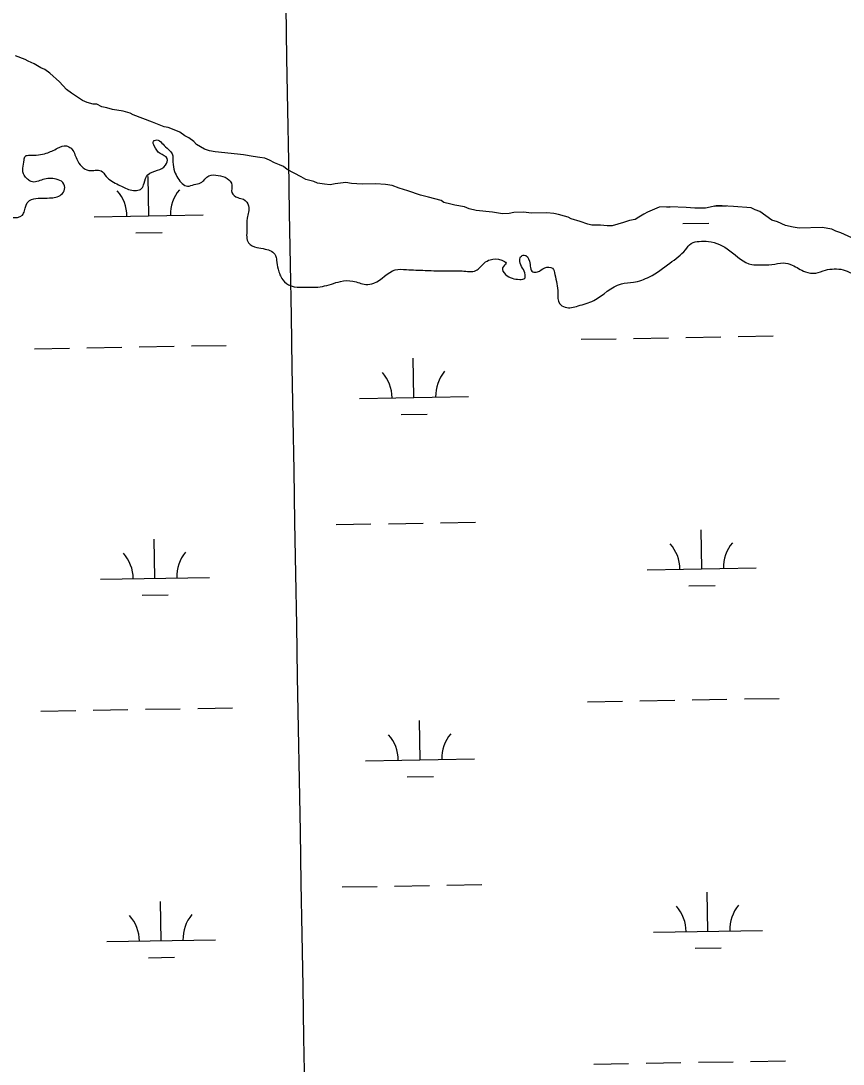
# Model space of a CAD drawing. Extents: x 3887375 to 3925618, y 296674 to 322633.
# Drawn here: x 3912557 to 3913311, y 306752 to 307710 of the extents above; entities that cross this region are included whole.
import ezdxf

# ---------------------------------------------------------------- set-up
doc = ezdxf.new("R2010")
doc.units = 0
for name, color, linetype in [('V-GRID-MAJR', 7, 'Continuous'), ('V-RIVR-EDGE', 7, 'Continuous'), ('V-WETL-SWMP', 7, 'Continuous')]:
    doc.layers.add(name, color=color, linetype=linetype)

msp = doc.modelspace()

# ---------------------------------------------------------------- linework, layer by layer
at = {"layer": 'V-GRID-MAJR'}
msp.add_spline([(3912891.01, 302470.56), (3912786.16, 308527.39), (3912681.27, 314587.3), (3912576.37, 320647.21), (3912576.32, 320650.3)], degree=3, dxfattribs=at)
at = {"layer": 'V-RIVR-EDGE'}
msp.add_spline([(3912383.54, 307476.04), (3912416.55, 307473.66), (3912426.91, 307475.17), (3912438.84, 307485.12), (3912453.45, 307495.83), (3912460.36, 307498.12), (3912464.97, 307497.34), (3912462.27, 307493.12), (3912454.57, 307482.39), (3912455.31, 307473.56), (3912457.22, 307469.72), (3912463.36, 307468.56), (3912470.27, 307468.54), (3912477.55, 307466.6), (3912482.92, 307461.6), (3912485.22, 307461.59), (3912491.37, 307466.18), (3912499.05, 307467.32), (3912509.41, 307464.99), (3912516.32, 307465.35), (3912520.55, 307469.18), (3912521.33, 307474.55), (3912518.66, 307481.47), (3912511.38, 307487.24), (3912501.02, 307488.8), (3912495.67, 307495.73), (3912495.3, 307503.02), (3912495.72, 307517.99), (3912499.96, 307526.04), (3912508.42, 307532.16), (3912516.1, 307532.14), (3912533.37, 307530.56), (3912547.56, 307529.37), (3912557.93, 307531.65), (3912559.86, 307535.48), (3912564.11, 307544.68), (3912566.41, 307545.83), (3912582.92, 307547.32), (3912593.67, 307550.37), (3912596.76, 307555.35), (3912595.24, 307561.49), (3912589.1, 307564.58), (3912576.82, 307564.23), (3912566.07, 307562.33), (3912562.62, 307564.65), (3912559.56, 307568.11), (3912559.59, 307582.31), (3912560.75, 307585.76), (3912564.59, 307586.52), (3912579.95, 307588.4), (3912590.32, 307592.98), (3912598.39, 307595.26), (3912602.61, 307592.95), (3912607.95, 307582.96), (3912619.06, 307572.57), (3912630.19, 307572.16), (3912634.78, 307567.15), (3912646.28, 307559.45), (3912657.01, 307554.82), (3912667.38, 307555.94), (3912669.69, 307560.93), (3912673.17, 307568.59), (3912682, 307572.79), (3912689.31, 307577.38), (3912690.86, 307583.52), (3912684.35, 307588.14), (3912678.99, 307595.06), (3912678.23, 307599.29), (3912682.46, 307600.43), (3912687.05, 307596.58), (3912692.03, 307591.96), (3912695.47, 307587.73), (3912696.22, 307580.44), (3912697.74, 307571.6), (3912700.79, 307565.46), (3912709.6, 307558.14), (3912715.75, 307559.66), (3912721.51, 307561.18), (3912729.2, 307567.69), (3912737.65, 307568.05), (3912746.08, 307565.34), (3912750.29, 307559.19), (3912750.27, 307552.28), (3912755.63, 307547.66), (3912761, 307546.12), (3912765.59, 307539.96), (3912764.41, 307528.84), (3912764, 307518.09), (3912765.51, 307506.19), (3912773.18, 307501.95), (3912780.85, 307500.39), (3912790.43, 307494.61), (3912791.19, 307490.39), (3912792.7, 307481.94), (3912796.9, 307472.34), (3912804.56, 307466.56), (3912816.07, 307465.38), (3912833.35, 307466.11), (3912849.86, 307470.67), (3912861.38, 307471.03), (3912873.27, 307467.93), (3912880.56, 307469.06), (3912900.17, 307481.29), (3912910.53, 307481.65), (3912927.8, 307480.84), (3912948.91, 307480.4), (3912961.57, 307480.37), (3912974.24, 307480.73), (3912981.93, 307487.61), (3912987.31, 307490.67), (3912998.06, 307490.26), (3913001.89, 307487.57), (3912998.81, 307483.35), (3913001.48, 307477.2), (3913014.52, 307472.57), (3913019.13, 307473.71), (3913019.52, 307476.78), (3913014.56, 307489.07), (3913015.34, 307493.29), (3913018.41, 307494.82), (3913023.39, 307489.43), (3913026.43, 307479.44), (3913030.66, 307479.43), (3913037.57, 307483.26), (3913044.48, 307482.85), (3913046.77, 307477.09), (3913049.42, 307460.2), (3913050.93, 307450.6), (3913056.29, 307447.13), (3913062.05, 307446.73), (3913068.19, 307448.25), (3913082.41, 307453.21), (3913107.78, 307468.5), (3913118.91, 307470), (3913133.51, 307474.96), (3913152.34, 307487.58), (3913166.58, 307499.82), (3913171.96, 307505.57), (3913179.26, 307507.47), (3913187.7, 307507.45), (3913207.26, 307498.96), (3913227.57, 307486.24), (3913234.86, 307485.84), (3913245.99, 307486.19), (3913256.36, 307487.7), (3913264.41, 307485.76), (3913276.68, 307479.59), (3913286.27, 307478.42), (3913295.11, 307481.08), (3913303.17, 307482.21), (3913311.23, 307481.43), (3913318.9, 307478.34), (3913340.74, 307464.85), (3913360.66, 307449.06), (3913371.77, 307443.28), (3913394.78, 307432.09), (3913422.39, 307422.43), (3913430.06, 307422.79), (3913432.37, 307425.86), (3913428.16, 307428.94), (3913426.25, 307432.78), (3913432.01, 307435.07), (3913438.15, 307435.06), (3913455.79, 307427.72), (3913465.36, 307417.33), (3913474.55, 307409.25), (3913490.65, 307399.23), (3913495.64, 307399.22), (3913499.86, 307401.9), (3913512.55, 307409.92), (3913519.08, 307410.29), (3913522.14, 307407.21), (3913531.7, 307393.37), (3913538.57, 307379.16), (3913540.84, 307366.1), (3913540.82, 307357.66), (3913546.18, 307351.12), (3913553.09, 307350.72), (3913558.46, 307350.7), (3913720.2, 307412.87), (3913728.27, 307416.68), (3913729.43, 307419.37), (3913724.09, 307435.5), (3913715.69, 307453.56)], degree=3, dxfattribs=at)
at = {"layer": 'V-WETL-SWMP'}
for p, q in [((3912673.96, 307530.9), (3912673.34, 307566.89)), ((3913149.3, 307539.06), (3913152.52, 307539.11)), ((3913193.3, 307539.81), (3913204.31, 307540)), ((3912623.97, 307530.04), (3912723.95, 307531.76)), ((3913164.06, 307523.88), (3913188.06, 307524.29)), ((3912662.22, 307515.26), (3912686.22, 307515.68)), ((3913071.02, 307417.63), (3913103.02, 307418.17)), ((3913119.02, 307418.45), (3913151.01, 307419)), ((3913167.01, 307419.27), (3913199.01, 307419.82)), ((3913215, 307420.1), (3913247, 307420.65)), ((3912569.19, 307409.01), (3912601.19, 307409.56)), ((3912617.18, 307409.84), (3912649.18, 307410.38)), ((3912665.18, 307410.66), (3912697.17, 307411.21)), ((3912713.17, 307411.48), (3912745.16, 307412.03)), ((3912917.33, 307364.24), (3912916.71, 307400.23)), ((3912867.33, 307363.38), (3912967.32, 307365.1)), ((3912905.59, 307348.6), (3912929.59, 307349.01)), ((3912845.91, 307247.56), (3912877.91, 307248.11)), ((3912893.9, 307248.39), (3912925.9, 307248.94)), ((3912941.9, 307249.21), (3912973.89, 307249.76)), ((3913181.5, 307206.89), (3913180.88, 307242.88)), ((3912679.67, 307198.27), (3912679.05, 307234.27)), ((3913131.51, 307206.03), (3913231.49, 307207.74)), ((3912629.68, 307197.41), (3912729.66, 307199.13)), ((3913169.77, 307191.25), (3913193.76, 307191.66)), ((3912667.93, 307182.64), (3912691.93, 307183.05)), ((3913220.71, 307087.47), (3913252.71, 307088.02)), ((3912670.89, 307078.03), (3912702.88, 307078.58)), ((3912718.88, 307078.86), (3912750.87, 307079.41)), ((3913076.73, 307085), (3913108.73, 307085.55)), ((3913124.73, 307085.82), (3913156.72, 307086.37)), ((3913172.72, 307086.65), (3913204.72, 307087.2)), ((3912574.9, 307076.39), (3912606.9, 307076.93)), ((3912622.89, 307077.21), (3912654.89, 307077.76)), ((3912923.04, 307031.61), (3912922.42, 307067.61)), ((3912873.04, 307030.75), (3912973.03, 307032.47)), ((3912911.3, 307015.98), (3912935.3, 307016.39)), ((3912851.62, 306914.94), (3912883.61, 306915.49)), ((3912899.61, 306915.76), (3912931.61, 306916.31)), ((3912947.61, 306916.58), (3912979.6, 306917.13)), ((3913187.21, 306874.26), (3913186.59, 306910.25)), ((3912685.38, 306865.65), (3912684.76, 306901.64)), ((3913137.22, 306873.4), (3913237.2, 306875.12)), ((3912635.38, 306864.79), (3912735.37, 306866.5)), ((3913175.48, 306858.63), (3913199.47, 306859.04)), ((3912673.64, 306850.01), (3912697.64, 306850.42)), ((3913082.44, 306752.37), (3913114.44, 306752.92)), ((3913130.44, 306753.2), (3913162.43, 306753.75)), ((3913178.43, 306754.02), (3913210.42, 306754.57)), ((3913226.42, 306754.84), (3913258.42, 306755.39))]:
    msp.add_line(p, q, dxfattribs=at)
msp.add_lwpolyline([(3913322.65, 307509.35), (3913309.18, 307515.25), (3913304.69, 307516.93), (3913301.1, 307518.62), (3913292.17, 307520.19), (3913270.85, 307519.69), (3913265.5, 307520.45), (3913258.35, 307522.06), (3913251.16, 307525.45), (3913245.79, 307527.1), (3913234.94, 307534.85), (3913230.46, 307536.52), (3913226.86, 307538.21), (3913210.83, 307539.61), (3913200.15, 307540.25), (3913194.82, 307540.12), (3913185.09, 307538.12), (3913175.31, 307537.89), (3913167.3, 307538.59), (3913152.17, 307539.12), (3913142.4, 307538.9), (3913131.85, 307534.2), (3913128.33, 307532.34), (3913123.95, 307529.57), (3913120.44, 307527.71), (3913115.13, 307526.7), (3913109.84, 307524.8), (3913099.25, 307521.88), (3913094.8, 307521.78), (3913088.56, 307522.52), (3913080.57, 307522.33), (3913076.99, 307523.14), (3913069.82, 307525.64), (3913061.77, 307528.11), (3913059.06, 307529.83), (3913055.48, 307530.63), (3913050.11, 307532.29), (3913045.65, 307533.07), (3913039.41, 307533.81), (3913025.2, 307533.48), (3913018.07, 307534.2), (3913009.18, 307533.99), (3913004.76, 307533), (3912998.54, 307532.85), (3912989.62, 307534.42), (3912974.47, 307535.84), (3912968.21, 307537.47), (3912963.73, 307539.15), (3912954.8, 307540.72), (3912951.23, 307541.52), (3912944.97, 307543.15), (3912942.26, 307544.86), (3912930.63, 307548.15), (3912923.48, 307549.76), (3912911.83, 307553.93), (3912903.77, 307556.41), (3912897.49, 307558.92), (3912891.25, 307559.67), (3912882.34, 307560.35), (3912869.91, 307560.06), (3912860.11, 307560.72), (3912854.76, 307561.48), (3912845.01, 307560.36), (3912840.59, 307559.37), (3912835.24, 307560.13), (3912829, 307560.87), (3912825.4, 307562.57), (3912818.25, 307564.18), (3912813.75, 307566.74), (3912801.15, 307573.55), (3912797.53, 307576.14), (3912793.93, 307577.83), (3912789.45, 307579.5), (3912784.95, 307582.06), (3912780.46, 307583.73), (3912776, 307584.52), (3912769.76, 307585.26), (3912760.83, 307586.83), (3912755.48, 307587.59), (3912734.99, 307589.78), (3912729.64, 307590.54), (3912725.15, 307592.21), (3912717.94, 307596.49), (3912715.21, 307599.09), (3912710.69, 307602.54), (3912707.09, 307604.24), (3912702.57, 307607.68), (3912698.97, 307609.38), (3912691.8, 307611.88), (3912688.23, 307612.68), (3912677.46, 307616.87), (3912659.53, 307623.56), (3912656.82, 307625.28), (3912650.56, 307626.91), (3912640.75, 307628.46), (3912635.38, 307630.11), (3912630.91, 307630.89), (3912626.41, 307633.45), (3912622.85, 307633.37), (3912617.48, 307635.02), (3912613, 307636.69), (3912603.06, 307643.57), (3912598.53, 307647.02), (3912592.15, 307653.98), (3912583.08, 307661.77), (3912578.55, 307665.22), (3912574.96, 307666.91), (3912568.65, 307670.32), (3912563.26, 307672.86), (3912560.56, 307674.57), (3912551.59, 307677.92)], dxfattribs=at)
for centre, start, end in [((3912618.72, 307530.43), 0.21154, 41.7552), ((3912729.18, 307532.32), 140.21154, 181.75519), ((3913231.02, 307540.93), 181.27987, 181.75519), ((3912862.08, 307363.76), 0.21154, 41.7552), ((3912972.55, 307365.66), 140.21154, 181.75519), ((3912734.89, 307199.7), 140.21154, 181.75519), ((3913126.26, 307206.41), 0.21154, 41.7552), ((3913236.73, 307208.31), 140.21154, 181.75519), ((3912624.42, 307197.8), 0.21154, 41.7552), ((3912867.79, 307031.14), 0.21154, 41.7552), ((3912978.26, 307033.03), 140.21154, 181.75519), ((3913131.97, 306873.79), 0.21154, 41.7552), ((3913242.44, 306875.68), 140.21154, 181.75519), ((3912630.13, 306865.17), 0.21154, 41.7552), ((3912740.6, 306867.07), 140.21154, 181.75519)]:
    msp.add_arc(centre, 35.25, start, end, dxfattribs=at)

doc.saveas('drawing.dxf')
